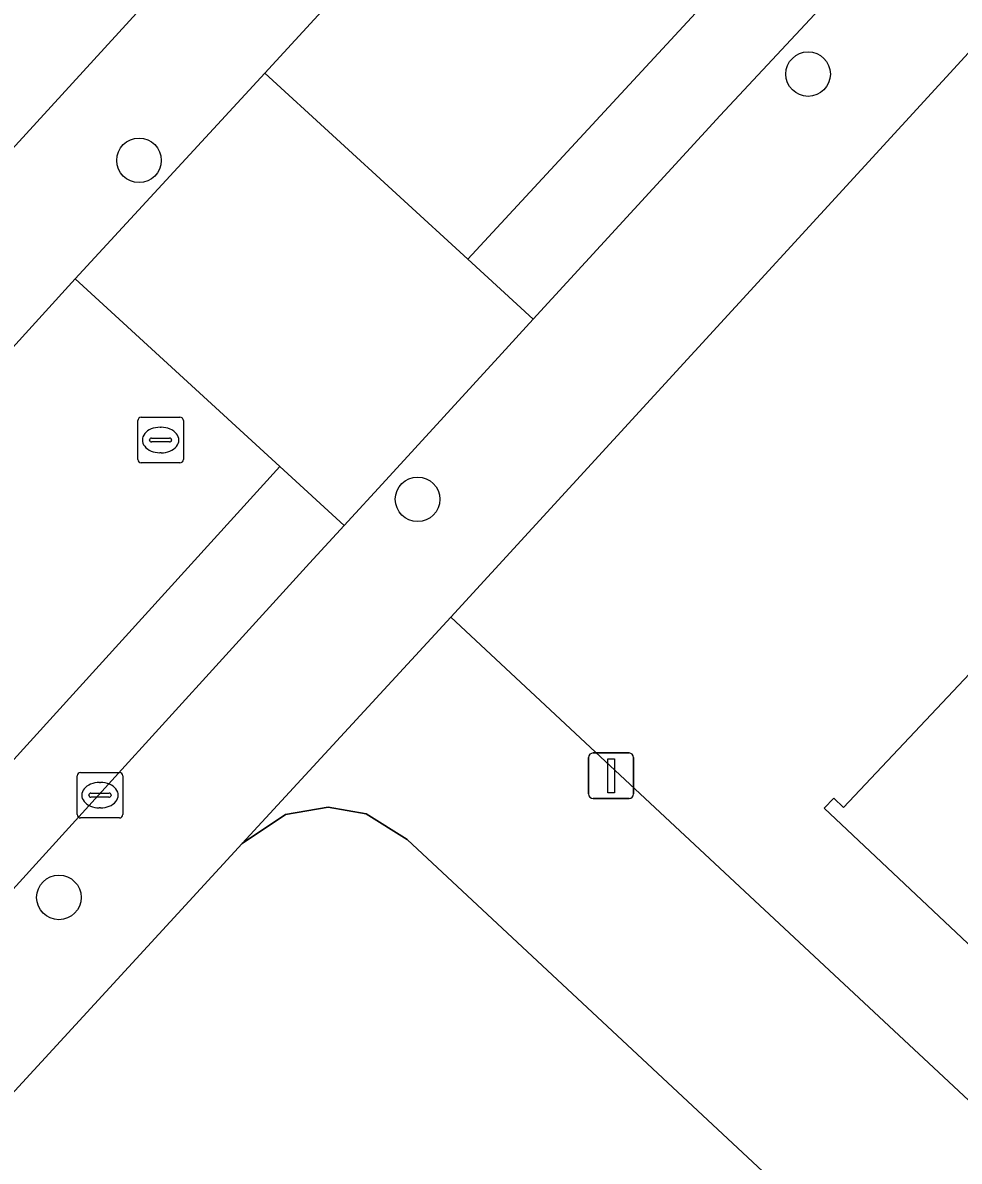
# Model space of a CAD drawing. Extents: x 159217 to 160349, y 381246 to 382172.
# Drawn here: x 159799.04 to 159819.61, y 381665.02 to 381690.03 of the extents above; entities that cross this region are included whole.
import ezdxf

# ---------------------------------------------------------------- set-up
doc = ezdxf.new("R2010")
doc.units = 0
for name, color, linetype in [('IMGEO_Boom', 7, 'Continuous'), ('IMGEO_Erf', 7, 'Continuous'), ('IMGEO_Groenvoorziening', 7, 'Continuous'), ('IMGEO_Kolk', 7, 'Continuous'), ('IMGEO_Lichtmast', 7, 'Continuous'), ('IMGEO_Pand', 7, 'Continuous'), ('IMGEO_Parkeervlak_gesloten', 7, 'Continuous'), ('IMGEO_Rijbaan_lokaal_gesloten', 7, 'Continuous'), ('IMGEO_Rijbaan_lokaal_open', 7, 'Continuous'), ('IMGEO_Rioolput', 7, 'Continuous'), ('IMGEO_Voetpad_open', 7, 'Continuous')]:
    doc.layers.add(name, color=color, linetype=linetype)

msp = doc.modelspace()

# ---------------------------------------------------------------- linework, layer by layer
at = {"layer": 'IMGEO_Boom'}
for centre in [(159816.293, 381688.898), (159801.594, 381687.003), (159807.713, 381679.559), (159799.833, 381670.816)]:
    msp.add_circle(centre, 0.489, dxfattribs=at)
at = {"layer": 'IMGEO_Erf'}
msp.add_lwpolyline([(159829.482, 381685.965), (159833.594, 381690.33), (159837.402, 381694.372), (159837.163, 381694.597), (159837.387, 381694.835), (159842.804, 381689.732), (159842.636, 381689.554), (159842.408, 381689.769), (159838.544, 381685.667), (159834.432, 381681.302), (159830.309, 381676.926), (159826.112, 381672.471), (159822.058, 381668.168), (159822.31, 381667.93), (159822.064, 381667.67), (159816.647, 381672.774), (159816.856, 381672.996), (159817.072, 381672.792), (159821.162, 381677.134), (159825.359, 381681.589)], close=True, dxfattribs=at)
for points in [[(159822.816, 381692.641), (159808.447, 381676.973), (159827.37, 381659.317)], [(159807.485, 381672.085), (159806.581, 381672.654), (159805.752, 381672.8), (159804.808, 381672.637), (159803.861, 381672), (159793.951, 381661.23), (159792.671, 381659.839), (159780.479, 381646.24)], [(159850.934, 381631.546), (159807.485, 381672.085)]]:
    msp.add_lwpolyline(points, dxfattribs=at)
at = {"layer": 'IMGEO_Groenvoorziening'}
msp.add_lwpolyline([(159755.923, 381711.072), (159787.358, 381682.086), (159783.783, 381678.092), (159783.695, 381677.966), (159783.619, 381677.833), (159783.555, 381677.694), (159783.504, 381677.55), (159783.465, 381677.401), (159783.44, 381677.25), (159783.429, 381677.097), (159783.432, 381676.944), (159783.448, 381676.791), (159783.478, 381676.641), (159783.521, 381676.494), (159783.577, 381676.351), (159783.645, 381676.214), (159783.726, 381676.083), (159783.818, 381675.961), (159783.833, 381675.942), (159784.437, 381675.101), (159786.198, 381673.472), (159811.556, 381701.194)], dxfattribs=at)
at = {"layer": 'IMGEO_Kolk'}
for p, q in [((159800.31, 381673.561), (159801.162, 381673.561)), ((159800.235, 381672.635), (159800.235, 381673.487)), ((159800.723, 381673.341), (159800.748, 381673.341)), ((159801.236, 381673.487), (159801.236, 381672.635)), ((159800.494, 381673.055), (159800.494, 381673.067)), ((159800.537, 381673.104), (159800.935, 381673.104)), ((159800.978, 381673.067), (159800.978, 381673.055)), ((159800.932, 381673.018), (159800.534, 381673.018)), ((159801.162, 381672.561), (159800.31, 381672.561)), ((159800.746, 381672.781), (159800.721, 381672.781))]:
    msp.add_line(p, q, dxfattribs=at)
for points in [[(159800.31, 381673.561), (159801.162, 381673.561)], [(159800.235, 381672.635), (159800.235, 381673.487)], [(159801.236, 381673.487), (159801.236, 381672.635)], [(159801.162, 381672.561), (159800.31, 381672.561)]]:
    msp.add_lwpolyline(points, dxfattribs=at)
for centre, radius, start, end in [((159800.312, 381673.485), 0.0765, 91.552, 178.448), ((159800.312, 381673.485), 0.0765, 91.552, 178.448), ((159801.16, 381673.485), 0.0765, 1.552, 88.448), ((159801.16, 381673.485), 0.0765, 1.552, 88.448), ((159800.534, 381673.064), 0.0403, 85.8775, 175.7526), ((159800.531, 381673.054), 0.0366, 178.938, 274.7102), ((159800.935, 381673.061), 0.043, 264.8664, 352.4533), ((159800.939, 381673.066), 0.0386, 1.7309, 96.639), ((159800.312, 381672.637), 0.0765, 181.552, 268.448), ((159800.312, 381672.637), 0.0765, 181.552, 268.448), ((159801.16, 381672.637), 0.0765, 271.552, 358.448), ((159801.16, 381672.637), 0.0765, 271.552, 358.448)]:
    msp.add_arc(centre, radius, start, end, dxfattribs=at)
for centre, major_axis, ratio, start_param, end_param in [((159800.722, 381673.061), (-0.387, 0.002), 0.722429, 4.712389, 7.853982), ((159800.747, 381673.061), (-0.39, 0.002), 0.717154, 1.570796, 4.712389)]:
    msp.add_ellipse(centre, major_axis=major_axis, ratio=ratio, start_param=start_param, end_param=end_param, dxfattribs=at)
at = {"layer": 'IMGEO_Lichtmast'}
for p, q in [((159811.47, 381673.088), (159811.47, 381673.888)), ((159811.47, 381673.888), (159811.47, 381673.088)), ((159811.57, 381673.988), (159812.36, 381673.988)), ((159812.36, 381673.988), (159811.57, 381673.988)), ((159812.46, 381673.888), (159812.46, 381673.088)), ((159812.46, 381673.088), (159812.46, 381673.888)), ((159812.36, 381672.988), (159811.57, 381672.988)), ((159811.57, 381672.988), (159812.36, 381672.988))]:
    msp.add_line(p, q, dxfattribs=at)
msp.add_lwpolyline([(159811.89, 381673.863), (159812.04, 381673.863), (159812.04, 381673.113), (159811.89, 381673.113), (159811.89, 381673.863)], dxfattribs=at)
for centre, start, end in [((159811.57, 381673.888), 90, 180), ((159811.57, 381673.888), 90, 180), ((159812.36, 381673.888), 0, 90), ((159812.36, 381673.888), 360, 90), ((159811.57, 381673.088), 180, 270), ((159811.57, 381673.088), 180, 270), ((159812.36, 381673.088), 270, 0), ((159812.36, 381673.088), 270, 0)]:
    msp.add_arc(centre, 0.1, start, end, dxfattribs=at)
at = {"layer": 'IMGEO_Pand'}
msp.add_lwpolyline([(159826.112, 381672.471), (159821.162, 381677.134), (159817.072, 381672.792), (159816.856, 381672.996), (159816.647, 381672.774), (159822.064, 381667.67), (159822.31, 381667.93), (159822.058, 381668.168)], close=True, dxfattribs=at)
at = {"layer": 'IMGEO_Parkeervlak_gesloten'}
msp.add_lwpolyline([(159833.291, 381711.277), (159808.817, 381684.831), (159810.255, 381683.514), (159814.36, 381687.992), (159825.354, 381699.76), (159831.097, 381706.031), (159832.641, 381707.663), (159832.747, 381707.856), (159832.804, 381707.931), (159832.855, 381708.01), (159832.898, 381708.094), (159832.933, 381708.181), (159832.961, 381708.271), (159832.98, 381708.363), (159832.991, 381708.456), (159832.994, 381708.55), (159832.993, 381708.574), (159832.904, 381710.174), (159832.925, 381710.358), (159832.965, 381710.553), (159833.021, 381710.745), (159833.095, 381710.93), (159833.185, 381711.108)], close=True, dxfattribs=at)
msp.add_lwpolyline([(159781.329, 381651.618), (159783.5, 381654.047), (159787.65, 381658.703), (159791.785, 381663.25), (159800.926, 381673.301), (159803.429, 381676.053), (159805.341, 381678.155), (159806.102, 381678.985), (159804.686, 381680.282), (159790.395, 381664.545), (159777.946, 381650.837)], dxfattribs=at)
at = {"layer": 'IMGEO_Rijbaan_lokaal_gesloten'}
msp.add_lwpolyline([(159820.61, 381706.317), (159819.093, 381704.705), (159815.887, 381701.285), (159806.94, 381691.739), (159804.355, 381688.92), (159808.817, 381684.831), (159833.291, 381711.277)], dxfattribs=at)
at = {"layer": 'IMGEO_Rijbaan_lokaal_open'}
msp.add_lwpolyline([(159808.817, 381684.831), (159804.355, 381688.92), (159800.187, 381684.401), (159804.686, 381680.282), (159806.102, 381678.985), (159807.014, 381679.979), (159809.562, 381682.758), (159810.255, 381683.514)], close=True, dxfattribs=at)
msp.add_lwpolyline([(159777.946, 381650.837), (159790.395, 381664.545), (159804.686, 381680.282), (159800.187, 381684.401), (159791.476, 381674.818), (159788.56, 381671.616), (159785.974, 381668.761), (159773.755, 381655.266), (159762.718, 381642.832), (159756.181, 381635.556)], dxfattribs=at)
at = {"layer": 'IMGEO_Rioolput'}
for p, q in [((159801.641, 381681.361), (159802.493, 381681.361)), ((159801.566, 381680.435), (159801.566, 381681.287)), ((159802.054, 381681.141), (159802.079, 381681.141)), ((159802.567, 381681.287), (159802.567, 381680.435)), ((159801.825, 381680.855), (159801.825, 381680.867)), ((159802.263, 381680.818), (159801.865, 381680.818)), ((159801.868, 381680.904), (159802.266, 381680.904)), ((159802.309, 381680.867), (159802.309, 381680.855)), ((159802.077, 381680.581), (159802.052, 381680.581)), ((159802.493, 381680.361), (159801.641, 381680.361))]:
    msp.add_line(p, q, dxfattribs=at)
for points in [[(159801.641, 381681.361), (159802.493, 381681.361)], [(159801.566, 381680.435), (159801.566, 381681.287)], [(159802.567, 381681.287), (159802.567, 381680.435)], [(159802.493, 381680.361), (159801.641, 381680.361)]]:
    msp.add_lwpolyline(points, dxfattribs=at)
for centre, radius, start, end in [((159801.643, 381681.285), 0.0765, 91.552, 178.448), ((159801.643, 381681.285), 0.0765, 91.552, 178.448), ((159802.491, 381681.285), 0.0765, 1.552, 88.448), ((159802.491, 381681.285), 0.0765, 1.552, 88.448), ((159801.865, 381680.864), 0.0403, 85.8775, 175.7526), ((159801.862, 381680.854), 0.0366, 178.938, 274.7102), ((159802.266, 381680.861), 0.043, 264.8664, 352.4533), ((159802.27, 381680.866), 0.0386, 1.7309, 96.639), ((159801.643, 381680.437), 0.0765, 181.552, 268.448), ((159801.643, 381680.437), 0.0765, 181.552, 268.448), ((159802.491, 381680.437), 0.0765, 271.552, 358.448), ((159802.491, 381680.437), 0.0765, 271.552, 358.448)]:
    msp.add_arc(centre, radius, start, end, dxfattribs=at)
for centre, major_axis, ratio, start_param, end_param in [((159802.053, 381680.861), (-0.387, 0.002), 0.722429, 4.712389, 7.853982), ((159802.078, 381680.861), (-0.39, 0.002), 0.717154, 1.570796, 4.712389)]:
    msp.add_ellipse(centre, major_axis=major_axis, ratio=ratio, start_param=start_param, end_param=end_param, dxfattribs=at)
at = {"layer": 'IMGEO_Voetpad_open'}
for points in [[(159777.705, 381642.919), (159780.479, 381646.24), (159792.671, 381659.839), (159793.951, 381661.23), (159803.861, 381672), (159808.447, 381676.973), (159822.816, 381692.641), (159835.227, 381705.82), (159839.254, 381710.203)], [(159811.556, 381701.194), (159786.198, 381673.472), (159786.083, 381673.243), (159783.695, 381670.793), (159777.023, 381663.45), (159769.912, 381655.879)], [(159825.354, 381699.76), (159814.36, 381687.992), (159810.255, 381683.514), (159809.562, 381682.758), (159807.014, 381679.979), (159806.102, 381678.985), (159805.341, 381678.155), (159803.429, 381676.053), (159800.926, 381673.301), (159791.785, 381663.25), (159787.65, 381658.703), (159783.5, 381654.047), (159781.329, 381651.618)], [(159769.932, 381653.506), (159770.456, 381653.565), (159770.973, 381653.67), (159771.479, 381653.821), (159771.97, 381654.017), (159772.44, 381654.256), (159772.888, 381654.536), (159773.309, 381654.855), (159773.699, 381655.21), (159773.755, 381655.266), (159785.974, 381668.761), (159788.56, 381671.616), (159791.476, 381674.818), (159800.187, 381684.401), (159804.355, 381688.92), (159806.94, 381691.739)]]:
    msp.add_lwpolyline(points, dxfattribs=at)
msp.add_lwpolyline([(159827.37, 381659.317), (159808.447, 381676.973), (159803.861, 381672), (159804.808, 381672.637), (159805.752, 381672.8), (159806.581, 381672.654), (159807.485, 381672.085), (159850.934, 381631.546), (159854.029, 381634.444), (159845.519, 381642.384), (159844.907, 381642.955), (159833.583, 381653.521), (159828.454, 381658.306)], close=True, dxfattribs=at)

doc.saveas('drawing.dxf')
